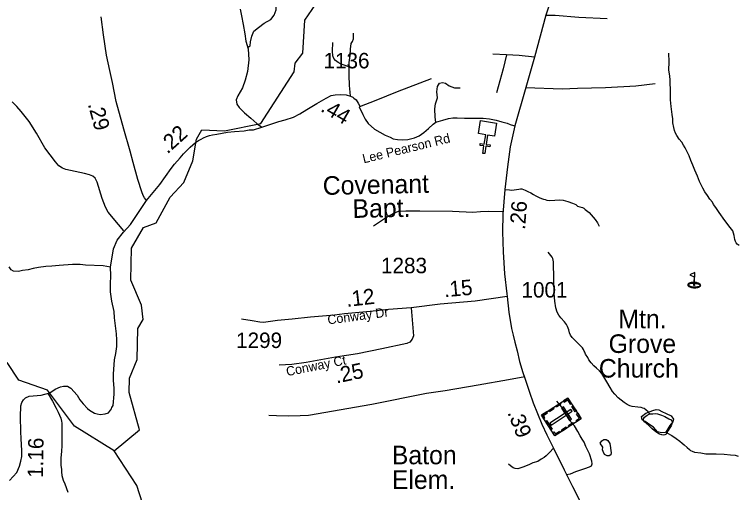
# Model space of a CAD drawing. Extents: x 1159738 to 1321356, y 736314 to 882035.
# Drawn here: x 1244144 to 1249988, y 759058 to 762920 of the extents above; entities that cross this region are included whole.
import ezdxf

# ---------------------------------------------------------------- set-up
doc = ezdxf.new("R2010")
doc.units = 0
for name, color, linetype in [('Exist Cultural Cemetery CELL', 7, 'Continuous'), ('Exist Cultural Church CELL', 7, 'Continuous'), ('Exist Cultural Church Label', 7, 'Continuous'), ('Exist Cultural Educational Facility Elementary Label', 7, 'Continuous'), ('Exist Cultural Recreational Golf Course CELL', 7, 'Continuous'), ('Exist Hydrographic Creek Single Shore', 7, 'Continuous'), ('Exist Hydrographic Misc Water Feature', 7, 'Continuous'), ('Exist Hydrographic Pond Under 1500 Sq Ft', 7, 'Continuous'), ('Exist Road Non-System Type 51', 7, 'Continuous'), ('Exist Road Secondary Mileage Hundredths English Label', 7, 'Continuous'), ('Exist Road Secondary Type 51 Attributed', 7, 'Continuous'), ('Exist Road Secondary Type 51 Label', 7, 'Continuous'), ('Exist Road Secondary Type 51 Number Label', 7, 'Continuous')]:
    doc.layers.add(name, color=color, linetype=linetype)

msp = doc.modelspace()

# ---------------------------------------------------------------- linework, layer by layer
at = {"layer": 'Exist Cultural Cemetery CELL'}
for points in [[(1248617.1, 759821), (1248725.8, 759654.2), (1248512.4, 759515.3), (1248403.8, 759682.1)], [(1248518.7, 759757), (1248555, 759780.6), (1248561.2, 759771.1), (1248524.9, 759747.4)], [(1248580.8, 759797.4), (1248587, 759787.9), (1248614, 759805.5), (1248636.1, 759771.5), (1248645.5, 759777.6), (1248617.1, 759821)], [(1248462.3, 759720.3), (1248498.6, 759743.9), (1248504.9, 759734.4), (1248468.6, 759710.8)], [(1248652.1, 759713.7), (1248641.9, 759729.4), (1248471.9, 759618.7), (1248482.1, 759603)], [(1248582.4, 759749.7), (1248566.7, 759739.5), (1248631, 759640.9), (1248646.6, 759651)], [(1248657.5, 759759), (1248685.8, 759715.5), (1248676.3, 759709.3), (1248648, 759752.8)], [(1248421.8, 759654.4), (1248431.5, 759660.7), (1248419.5, 759679.1), (1248453.3, 759701.2), (1248447.3, 759710.5), (1248403.8, 759682.2)], [(1248689.5, 759630.5), (1248683.3, 759640), (1248710.3, 759657.6), (1248688.1, 759691.6), (1248697.4, 759697.6), (1248725.8, 759654.1)], [(1248444.7, 759640.2), (1248491, 759569.1), (1248481.5, 759562.9), (1248435.2, 759634)], [(1248622, 759600.2), (1248658.3, 759623.8), (1248664.5, 759614.3), (1248628.2, 759590.6)], [(1248494.3, 759543), (1248503.9, 759549.3), (1248515.9, 759530.9), (1248549.8, 759552.9), (1248555.9, 759543.6), (1248512.4, 759515.3)], [(1248566.7, 759564.2), (1248603, 759587.9), (1248609.3, 759578.3), (1248573, 759554.7)]]:
    msp.add_lwpolyline(points, close=True, dxfattribs=at)
at = {"layer": 'Exist Cultural Church CELL'}
msp.add_lwpolyline([(1248024.9, 761937), (1247968.6, 761945.7), (1247956.9, 761870.4), (1247988.5, 761865.5), (1247986, 761849.7), (1247954.4, 761854.7), (1247945.2, 761795.2), (1247929.3, 761797.7), (1247938.6, 761857.1), (1247907, 761862), (1247909.4, 761877.8), (1247941, 761872.9), (1247952.8, 761948.1), (1247895.8, 761957.1), (1247912.2, 762062.3), (1248041.2, 762042.2)], close=True, dxfattribs=at)
at = {"layer": 'Exist Cultural Recreational Golf Course CELL'}
msp.add_lwpolyline([(1249644.3, 760834), (1249603.9, 760817.5), (1249638.1, 760800.5), (1249636.1, 760755.8), (1249640.7, 760755.6), (1249640.4, 760749.3), (1249639.5, 760730.6), (1249640.4, 760749.3), (1249646.3, 760748.7), (1249653.8, 760747.5), (1249661.7, 760746.1), (1249666.9, 760744.8), (1249673.8, 760742.4), (1249675.5, 760741.8), (1249681, 760738.6), (1249683.9, 760735.7), (1249685.1, 760733.2), (1249685.8, 760730.8), (1249685.6, 760729.8), (1249685.3, 760728.7), (1249685, 760727.9), (1249684.5, 760727), (1249681.7, 760724.2), (1249677.6, 760722), (1249670.7, 760719.7), (1249663.9, 760718.1), (1249655, 760717.2), (1249648.2, 760716.5), (1249638.2, 760716.5), (1249632.6, 760717.2), (1249625.3, 760717.9), (1249617.1, 760719.4), (1249608.7, 760721.7), (1249601.6, 760724.2), (1249596.8, 760726.5), (1249593.9, 760729), (1249591.9, 760732.1), (1249591.4, 760734.7), (1249592.2, 760737.4), (1249594, 760740.1), (1249596.3, 760742.3), (1249598.6, 760743.5), (1249601.5, 760744.8), (1249606.4, 760746.3), (1249613, 760747.7), (1249621.3, 760748.8), (1249629.3, 760749.4), (1249635.8, 760749.5), (1249636.1, 760755.8), (1249640.7, 760755.6), (1249639.5, 760730.6), (1249634.9, 760730.8), (1249635.8, 760749.5), (1249636.1, 760755.8), (1249625.9, 760755.3), (1249621, 760755.1), (1249613.2, 760753.7), (1249606.8, 760752.4), (1249599.6, 760750), (1249596.4, 760748.3), (1249592.4, 760746.1), (1249589.7, 760743.5), (1249588, 760741.5), (1249586.9, 760738.4), (1249586.5, 760736), (1249587, 760732.4), (1249587.6, 760730.6), (1249589.8, 760727.4), (1249591.7, 760725.6), (1249595.1, 760723), (1249598, 760721.4), (1249603.5, 760718.8), (1249608.1, 760717.3), (1249615.6, 760715.2), (1249622.5, 760713.5), (1249631.6, 760712.2), (1249637.5, 760711.7), (1249645.9, 760711.8), (1249652.3, 760712.1), (1249658.9, 760712.9), (1249667, 760714.2), (1249674.9, 760716.5), (1249679.8, 760718.7), (1249684.6, 760721.3), (1249687.1, 760723.7), (1249688.7, 760725.7), (1249689.4, 760727), (1249689.8, 760728), (1249690.3, 760729.6), (1249690.6, 760731.3), (1249690.3, 760734.1), (1249689.3, 760736.8), (1249687, 760740), (1249685.5, 760741.8), (1249681.9, 760744.4), (1249679.1, 760746.2), (1249674, 760748.6), (1249670.5, 760749.8), (1249662.3, 760752.3), (1249655.5, 760753.9), (1249640.7, 760755.6)], close=True, dxfattribs=at)
at = {"layer": 'Exist Hydrographic Creek Single Shore'}
for points in [[(1244949.4, 759394.5), (1245154.5, 759564.4), (1245070.4, 759864.8), (1245073.5, 759982.9), (1245135.4, 760132.7), (1245141.5, 760382), (1245185.4, 760456.6), (1245171.4, 760571.8), (1245085.5, 760773.7), (1245091.4, 761032.9), (1245187.4, 761198.4), (1245289.4, 761235.8), (1245402.4, 761443.6), (1245514.4, 761562.8), (1245585.4, 761738.6), (1245614.4, 761912), (1245658.4, 761986.6), (1245841.4, 761979.6), (1246135.4, 762039.4), (1246404.4, 762457.5), (1246414.4, 762526.2), (1246475.4, 762607.1), (1246490.4, 762872.6), (1246698.4, 763177)], [(1244949.4, 759394.5), (1244629.4, 759594.6), (1244411.5, 759884.5), (1244180.5, 759964.7), (1244084.4, 760107.8)], [(1245229.1, 756774.1), (1245119.5, 756929.2), (1245015.5, 757108.5), (1244788.5, 757362.6), (1244800.5, 757496.9), (1244980.5, 757667.3), (1244978.4, 757916.8), (1244948.5, 758058.5), (1244959.5, 758176.5), (1245214.5, 758686.8), (1245203.5, 758897.1), (1245134.5, 759115.1), (1244949.4, 759394.5)]]:
    msp.add_lwpolyline(points, dxfattribs=at)
at = {"layer": 'Exist Hydrographic Misc Water Feature'}
for points in [[(1250000.2, 761054.2), (1249986.4, 761065.2), (1249978.6, 761075.2), (1249970.9, 761085.2), (1249965.3, 761101.7), (1249962.1, 761135.4), (1249956.7, 761153.6), (1249949.1, 761171.8), (1249929.8, 761198.4), (1249885.3, 761256), (1249838.9, 761319.3), (1249811.9, 761360), (1249794.5, 761385.8), (1249785, 761404.1), (1249765.6, 761426.6), (1249744.4, 761457.4), (1249725.1, 761485.7), (1249707.9, 761516.4), (1249694.5, 761542.9), (1249681.2, 761571.1), (1249664.3, 761613.3), (1249643.6, 761662.1), (1249626.6, 761701), (1249611.6, 761740.7), (1249596.5, 761777.1), (1249575.6, 761820.2), (1249564.2, 761842.6), (1249550.7, 761865), (1249537.4, 761889.1), (1249517.9, 761911.6), (1249496.8, 761942.4), (1249487.1, 761960.7), (1249479.7, 761983), (1249472.4, 762006.9), (1249465.4, 762044.8), (1249464.2, 762076.8), (1249461.1, 762111.4), (1249452.8, 762177.2), (1249446.1, 762229.9), (1249445.6, 762285.7), (1249444.2, 762391.5), (1249441, 762422), (1249437.5, 762440.1), (1249434.3, 762470.5), (1249436, 762537.8), (1249431.8, 762606)], [(1249278.6, 759692.5), (1249265, 759710.8), (1249247.4, 759725.1), (1249233.7, 759735.3), (1249223.7, 759739.6), (1249209.9, 759744), (1249181.9, 759747), (1249138, 759752), (1249118.1, 759758.1), (1249096.4, 759769.2), (1249070.8, 759783.7), (1249047.3, 759804.7), (1249023.7, 759823.2), (1248996.5, 759851.7), (1248977.1, 759874.2), (1248959.8, 759904.9), (1248931, 759953.1), (1248900.4, 760004.6), (1248890.7, 760020.4), (1248871.4, 760041.3), (1248849.8, 760061.4), (1248828.2, 760079.9), (1248804.9, 760105), (1248787.5, 760129.1), (1248778, 760147.3), (1248760.7, 760175.6), (1248753.1, 760192.2), (1248749.3, 760200.5), (1248743.6, 760214.5), (1248734, 760227), (1248716.4, 760245.4), (1248677.5, 760284), (1248652.2, 760310.7), (1248638.5, 760329), (1248631, 760347.3), (1248623.8, 760372), (1248614.4, 760400.1), (1248604.8, 760414.3), (1248589.3, 760436.7), (1248560.1, 760469.3), (1248542.8, 760491.8), (1248531.3, 760514.2), (1248520.2, 760550.5), (1248511.7, 760604.9), (1248505.2, 760666.5), (1248504.1, 760779), (1248499.7, 760921.1), (1248494.4, 760947.4), (1248490.8, 760959.8), (1248457.7, 760998.2)], [(1249416.7, 759538.8), (1249410.4, 759529.1), (1249400.2, 759523.5), (1249388.2, 759521.3), (1249376.3, 759524), (1249358.4, 759530.1), (1249326.9, 759548.7), (1249299.4, 759571.5), (1249268.2, 759602.5), (1249236.9, 759629.3), (1249227.1, 759639.4), (1249227.2, 759643.5), (1249227.5, 759653.3), (1249235.8, 759665.5), (1249258.3, 759683.1), (1249278.6, 759692.5)], [(1249278.6, 759692.5), (1249302.6, 759693.7), (1249324.7, 759694.9), (1249340.6, 759692.9), (1249374.3, 759681.6), (1249402, 759671.2), (1249433.7, 759654.1), (1249451.4, 759643.9), (1249457.3, 759638.1), (1249459, 759629.8), (1249458.6, 759613.4), (1249452.2, 759595.5), (1249435.6, 759572), (1249427.1, 759558.2), (1249416.7, 759538.8)], [(1249416.7, 759538.8), (1249456.2, 759517.4), (1249491.5, 759492.9), (1249521.1, 759471.9), (1249540.6, 759457.5), (1249558.3, 759443.2), (1249581.8, 759422.2), (1249599.4, 759406.2), (1249609.2, 759397.8), (1249621, 759391.1), (1249640.8, 759384.9), (1249690.6, 759377.3), (1249732.6, 759370.8), (1249770.5, 759369.2), (1249816.5, 759369.9), (1249880.5, 759367), (1249930.6, 759363.5), (1249968.4, 759358.7), (1249994.2, 759351.5)]]:
    msp.add_lwpolyline(points, dxfattribs=at)
at = {"layer": 'Exist Hydrographic Pond Under 1500 Sq Ft'}
for points in [[(1249211.4, 759673.1), (1249246.4, 759699.1), (1249304.7, 759721.1), (1249332, 759727.6), (1249351.4, 759726.3), (1249377.4, 759713.3), (1249411.1, 759696.5), (1249451.3, 759678.3), (1249469.5, 759651), (1249465.6, 759627.7), (1249442.2, 759599.1), (1249417.6, 759558.9), (1249405.9, 759543.3), (1249373.5, 759540.7), (1249342.4, 759548.5), (1249308.6, 759586.1), (1249280.1, 759605.6), (1249242.5, 759630.3), (1249217.9, 759645.8)], [(1248878.7, 759456.7), (1248890.4, 759475.5), (1248907.9, 759485.2), (1248925.4, 759485.9), (1248939.6, 759478.7), (1248955.9, 759454.1), (1248961, 759419), (1248963.6, 759395.7), (1248968.2, 759380.1), (1248964.9, 759363.2), (1248952, 759355.4), (1248934.5, 759353.5), (1248913.1, 759363.9), (1248902, 759390.5), (1248897.5, 759403.4), (1248899.4, 759424.2), (1248889.7, 759440.4), (1248886.5, 759442.4)]]:
    msp.add_lwpolyline(points, close=True, dxfattribs=at)
at = {"layer": 'Exist Road Non-System Type 51'}
msp.add_line((1248122, 762593.7), (1248011.9, 762598.2), dxfattribs=at)
for points in [[(1246032.1, 762655), (1246048.8, 762665.4), (1246053.3, 762699.2), (1246062.3, 762744.2), (1246080.3, 762784.7), (1246116.3, 762813.9), (1246161.3, 762849.9), (1246215.2, 762879.2), (1246242.2, 762915.2), (1246260.2, 762957.9), (1246260.2, 763011.9), (1246260.2, 763090.7), (1246266.9, 763149.2), (1246280.4, 763194.2), (1246314.2, 763250.5), (1246363.6, 763320.2), (1246419.8, 763372), (1246458.1, 763405.7), (1246516.5, 763475.5), (1246588.5, 763581.2), (1246646.9, 763660), (1246707.2, 763726.2), (1246779.1, 763818.5), (1246866.8, 763933.3)], [(1248438.7, 762914.9), (1248515.1, 762914.9), (1248706.2, 762899.1), (1248933.4, 762887.9)], [(1246850.2, 762494.2), (1246848.9, 762531.9), (1246856.8, 762587), (1246861.3, 762638.8), (1246866.9, 762686), (1246877, 762701.8), (1246883.8, 762723.1), (1246884.9, 762768.1)], [(1246850.2, 762494.2), (1246825.3, 762506), (1246786, 762518.4), (1246761.2, 762530.7), (1246738.8, 762547.6), (1246725.3, 762563.4), (1246718.5, 762584.7), (1246714, 762621.9), (1246717.3, 762692)], [(1248122, 762593.7), (1248095, 762481.1), (1248041.1, 762285.4)], [(1248346.9, 762575.7), (1248223.2, 762586.9), (1248122, 762593.7)], [(1246861.4, 762260.1), (1246856.9, 762291.6), (1246851.3, 762344.5), (1246849, 762430), (1246850.2, 762494.2)], [(1246936.9, 762175.2), (1247067.9, 762226.8), (1247241, 762296.5), (1247515.4, 762402.3)], [(1247550.9, 762049.1), (1247544.1, 762089.6), (1247541.9, 762157.1), (1247548.6, 762197.6), (1247564.4, 762244.9), (1247557.6, 762294.4), (1247562.1, 762337.1), (1247580.1, 762364.1), (1247604.9, 762370.9), (1247627.3, 762364.1), (1247658.8, 762343.9), (1247701.5, 762325.9), (1247746.5, 762325.9)], [(1248276.7, 762330.6), (1248571.3, 762318.3), (1248693.8, 762325), (1248920.9, 762329.5), (1249166, 762343), (1249323.4, 762361)], [(1245029.5, 761172.4), (1244984.1, 761223.3), (1244901.5, 761322.5), (1244879.4, 761362.5), (1244851.9, 761432.7), (1244812, 761565), (1244795.9, 761596.1), (1244776.6, 761612.6), (1244751.8, 761625), (1244709.1, 761634.7), (1244560.5, 761666.3), (1244531.6, 761678.7), (1244504, 761698), (1244475.1, 761728.3), (1244391.1, 761842.7), (1244322.3, 761961.1), (1244263.4, 762054.1), (1244197.3, 762136.8), (1244162.9, 762175.3), (1244125.8, 762213.9)], [(1248107.3, 761505.5), (1248144.4, 761502.9), (1248165, 761501.6), (1248183.5, 761503.6), (1248202.7, 761504.9), (1248220.5, 761508.9), (1248233.5, 761510.9), (1248243.8, 761510.9), (1248259.5, 761506.9), (1248273.2, 761500.9), (1248293.8, 761490.3), (1248317.1, 761477.7), (1248339.7, 761466.4), (1248357.5, 761454.4), (1248385.6, 761440.5), (1248404.7, 761432.5), (1248419.8, 761427.2), (1248432.8, 761423.9), (1248447.9, 761420.5), (1248471.9, 761417.9), (1248511.6, 761419.2), (1248547.2, 761422.5), (1248580.1, 761418.5), (1248617.8, 761407.9), (1248653.4, 761395.9), (1248681.5, 761385.3), (1248695.9, 761372), (1248715, 761365.4), (1248735.6, 761359.4), (1248747.2, 761354.7), (1248758.2, 761344.1), (1248789, 761318.9), (1248838.3, 761262.4), (1248857.9, 761235.1), (1248869.5, 761209.9)], [(1247047.3, 761212.7), (1247135.4, 761271.9), (1247204.2, 761311.9), (1247248.2, 761331.1), (1247308.8, 761333.9), (1247421.7, 761332.5), (1247684.6, 761331.1), (1247848.4, 761322.9), (1247910.4, 761328.4), (1247976.5, 761331.1), (1248096.2, 761328.4)], [(1244921.8, 760877.4), (1244861.1, 760888.7), (1244719.4, 760895.4), (1244676.7, 760899.9), (1244613.7, 760899.9), (1244505.8, 760890.9), (1244447.3, 760886.4), (1244397.8, 760884.2), (1244339.4, 760875.2), (1244294.4, 760868.4), (1244253.9, 760857.2), (1244209, 760850.4), (1244177.5, 760843.7), (1244137, 760845.9), (1244116.8, 760857.2), (1244101, 760881.9)], [(1246730.7, 760491.3), (1246538, 760474), (1246388, 760458.9), (1246269.6, 760446.5), (1246158.1, 760431.3), (1246127.8, 760432.7), (1246065.8, 760443.7), (1245979.1, 760457.5)], [(1248268.4, 759992.7), (1248136.1, 759968.1), (1247892.3, 759923.9), (1247624.2, 759878.5), (1247473.8, 759857.8), (1247032.1, 759769.6), (1246521, 759681.3), (1246452.3, 759676.1), (1246359.5, 759674.9), (1246260.9, 759676.2), (1246201.2, 759678.8)], [(1244415.5, 759855.5), (1244452.3, 759794.7), (1244481.2, 759738.1), (1244496.6, 759707.8), (1244508.1, 759681.6), (1244519.6, 759659.3), (1244525.1, 759635.2), (1244526.8, 759617.2), (1244528.1, 759583.1), (1244527.3, 759541.1), (1244526.1, 759483.1), (1244527.1, 759435.1), (1244524.2, 759391.1), (1244519.1, 759335.2), (1244518.4, 759301.2), (1244520, 759279.1), (1244523.3, 759245), (1244524.9, 759225), (1244528.3, 759194.9), (1244537.6, 759156.7), (1244551, 759128.4), (1244575.6, 759059.9)], [(1248602.9, 759204.3), (1248637.5, 759209.4), (1248681, 759228.7), (1248755.3, 759251.7), (1248792.4, 759265.8), (1248807.8, 759273.5), (1248814.2, 759290.2), (1248811.6, 759310.7), (1248791.1, 759370.9), (1248763, 759428.6), (1248748.9, 759465.8), (1248732.2, 759487.6), (1248715.6, 759515.8), (1248698.9, 759550.4), (1248672, 759596.5), (1248641.3, 759629.8), (1248618.2, 759669.6), (1248567, 759746.5), (1248527.3, 759795.2)], [(1248497.9, 759413.2), (1248471, 759383.7), (1248441.5, 759354.3), (1248424.9, 759340.2), (1248401.8, 759326.1), (1248373.6, 759308.1), (1248333.9, 759297.9), (1248305.7, 759285.1), (1248262.2, 759264.6), (1248228.9, 759254.3), (1248212.2, 759249.2), (1248191.8, 759251.7), (1248173.8, 759256.9), (1248154.6, 759272.2), (1248136.7, 759286.3)]]:
    msp.add_lwpolyline(points, dxfattribs=at)
at = {"layer": 'Exist Road Secondary Type 51 Attributed'}
for points in [[(1248937.7, 764664.2), (1248932.3, 764645.4), (1248873.8, 764488.9), (1248815.4, 764243.6), (1248754.7, 764023.1), (1248698.4, 763834.1), (1248556.2, 763319.3), (1248488.7, 763063.9), (1248438.7, 762914.9), (1248346.9, 762575.7), (1248276.7, 762330.6), (1248188.9, 762019.6)], [(1245969.1, 762962.1), (1245980.4, 762909.3), (1245992.7, 762837.3), (1246006.2, 762764.1), (1246014.1, 762703.4), (1246032.5, 762643), (1246039.2, 762553), (1246029.1, 762459.7), (1246008.9, 762389.6), (1245986.4, 762327.8), (1245950.4, 762263.6), (1245936.9, 762229.9), (1245941.4, 762196.1), (1245960.5, 762168), (1246004.4, 762125.2), (1246053.9, 762081.4), (1246102.2, 762039.7), (1246144.2, 762009.3)], [(1245211.6, 761417.9), (1245196.5, 761437.8), (1245184.2, 761456.5), (1245173.2, 761485.7), (1245140.3, 761585.4), (1245103.4, 761724.9), (1245078.7, 761816.6), (1245029.4, 761992.1), (1244967.7, 762215.3), (1244937.6, 762369.5), (1244916.4, 762466.5), (1244889, 762590.1), (1244863.6, 762754.9), (1244844.4, 762901.1)], [(1246144.2, 762009.3), (1246282.3, 762054.5), (1246332.9, 762068), (1246400.4, 762090.5), (1246449.8, 762116.3), (1246508.3, 762151.2), (1246587, 762200.7), (1246662.3, 762244.6), (1246705, 762264.9), (1246736.5, 762271.6), (1246779.2, 762273.9), (1246824.2, 762270.5), (1246861.4, 762260.1), (1246878.2, 762250.4), (1246886.2, 762244.1), (1246905.3, 762228.8), (1246922.5, 762203.5), (1246935.5, 762179.6), (1246936.9, 762175.2), (1246930.7, 762172.8), (1246959.9, 762111.1), (1246979, 762072.9), (1247003.7, 762040.2), (1247054.3, 761993), (1247139.4, 761943.6), (1247181, 761927.8), (1247205.7, 761915.4), (1247240.6, 761908.7), (1247276.6, 761907.6), (1247322.7, 761910.9), (1247377.8, 761924.4), (1247416, 761939.1), (1247452, 761964.9), (1247491.3, 761999.8), (1247528.4, 762034.7), (1247550.9, 762049.1), (1247606.1, 762065.3), (1247651.3, 762079.9), (1247686.2, 762084.6), (1247722.6, 762083.9), (1247780.8, 762081.2), (1247853.7, 762082.6), (1247932.5, 762082.6), (1247984.6, 762077.2), (1248036.6, 762064.6), (1248083.2, 762053.3), (1248125.7, 762041.4), (1248150.3, 762030.7), (1248177.7, 762021.4), (1248188.9, 762019.6)], [(1245607.1, 761884.3), (1245633.1, 761902.6), (1245653.3, 761911.8), (1245671.6, 761923.4), (1245695.8, 761934.9), (1245722, 761942.4), (1245746.1, 761947.9), (1245780.2, 761953.2), (1245865.1, 761968.8), (1245923.3, 761973.4), (1246000.7, 761979.4), (1246041.6, 761986.5), (1246075.1, 761987.3), (1246144.2, 762009.3)], [(1248188.9, 762019.6), (1248151.8, 761849.6), (1248129.3, 761689.8), (1248107.3, 761505.5), (1248092.3, 761306.8), (1248087.8, 761163.9), (1248094.5, 761001.7), (1248105.8, 760825.1), (1248122.6, 760662), (1248127.1, 760640)], [(1245211.6, 761417.9), (1245319.8, 761546.8), (1245410.9, 761675.1), (1245438.3, 761709.6), (1245484.2, 761761.1), (1245511.6, 761792.7), (1245565, 761846.5), (1245607.1, 761884.3)], [(1244105.3, 759155.4), (1244162.6, 759220.3), (1244185.7, 759271.8), (1244196.5, 759311.6), (1244203.3, 759349.5), (1244204.2, 759397.5), (1244198.1, 759491.7), (1244196.5, 759549.8), (1244193.7, 759669.9), (1244195.4, 759757.9), (1244204, 759783.7), (1244216.4, 759807.5), (1244232.8, 759823.2), (1244263, 759836.6), (1244361.3, 759844.6), (1244429.3, 759862.5), (1244474.3, 759892.3), (1244517.4, 759910.9), (1244539.7, 759915.9), (1244572, 759916.9), (1244598.7, 759901.6), (1244650.2, 759843.9), (1244673.9, 759807.9), (1244698.4, 759775.3), (1244734.9, 759736.3), (1244750.6, 759724), (1244792.6, 759699.9), (1244813.2, 759692.4), (1244837.6, 759689.4), (1244877.8, 759693.5), (1244903.5, 759701.7), (1244928.2, 759732.6), (1244931.3, 759744), (1244941.1, 759761.3), (1244949.8, 759851.1), (1244949.8, 759900.6), (1244943.7, 759963.5), (1244943.7, 760015), (1244953.7, 760130.1), (1244965, 760181.3), (1244970.5, 760236.4), (1244972.5, 760292.6), (1244968.8, 760340.7), (1244953.3, 760467.7), (1244949.1, 760521.2), (1244930.4, 760604.5), (1244921.5, 760678.3), (1244919.8, 760741.4), (1244923.2, 760809.9), (1244921.8, 760877.4), (1244944.8, 761025.4), (1244975.2, 761096.3), (1245025.6, 761160.8), (1245081.1, 761223.9), (1245211.6, 761417.9)], [(1248127.1, 760640), (1247868, 760603.8), (1247584.4, 760578.6), (1247350.9, 760549.3)], [(1248127.1, 760640), (1248138.8, 760514.9), (1248160.7, 760383.9), (1248174.4, 760329), (1248189.5, 760273.2), (1248207.4, 760201.2), (1248226.6, 760116.1), (1248252.9, 760028.7), (1248269.1, 759982.1), (1248305.7, 759869.5), (1248336, 759782.9), (1248372.3, 759696.1), (1248406.5, 759609.4), (1248445.8, 759524), (1248501.6, 759416.1), (1248523.3, 759371), (1248543.1, 759331.2), (1248588.3, 759240.9), (1248624.4, 759166.8), (1248655.1, 759107.2), (1248709.2, 759002.4), (1248743.1, 758928.3), (1248841.5, 758740.2)], [(1247350.9, 760549.3), (1247370, 760323.4), (1247358.4, 760295.5), (1247339.2, 760272.9), (1247314.5, 760262.3), (1247114.5, 760219.7), (1246915.9, 760177.2), (1246739.1, 760150.6), (1246501.4, 760108.1), (1246385, 760092.1), (1246283.6, 760086.8)], [(1247350.9, 760549.3), (1247168.6, 760536), (1247019.1, 760519.2), (1246811.1, 760502.4), (1246730.7, 760491.3)]]:
    msp.add_lwpolyline(points, dxfattribs=at)

# ---------------------------------------------------------------- texts
at = {"layer": 'Exist Cultural Church Label'}
for s, p in [('Covenant', (1246637.4, 761461.7)), ('Bapt.', (1246877.7, 761275.6))]:
    msp.add_text(s, height=150, rotation=1.18608, dxfattribs=at).set_placement(p)
for s, p in [('Mtn.', (1249025, 760384.6)), ('Grove', (1248946.2, 760185.4)), ('Church', (1248867.4, 759986.2))]:
    msp.add_text(s, height=150, dxfattribs=at).set_placement(p)
at = {"layer": 'Exist Cultural Educational Facility Elementary Label'}
for s, p in [('Baton', (1247194.2, 759286)), ('Elem.', (1247194.2, 759086.7))]:
    msp.add_text(s, height=150, dxfattribs=at).set_placement(p)
at = {"layer": 'Exist Road Secondary Mileage Hundredths English Label'}
for s, rotation, p in [('.29', 285.43573, (1244736.2, 762194.9)), ('.44', 329.85794, (1246611.3, 762142.2)), ('.22', 41.92107, (1245380.4, 761788.5)), ('.26', 85.6694, (1248270.5, 761177.6)), ('.15', 5.08848, (1247619.6, 760635.3)), ('.12', 6.40999, (1246830.5, 760557.1)), ('.25', 12.08404, (1246746.7, 759937.8)), ('.39', 291.52754, (1248126.9, 759703.4)), ('1.16', 88.92513, (1244374.3, 759175))]:
    msp.add_text(s, height=125, rotation=rotation, dxfattribs=at).set_placement(p)
at = {"layer": 'Exist Road Secondary Type 51 Label'}
for s, rotation, p in [('Lee Pearson Rd', 13.62327, (1246967.2, 761716.4)), ('Conway Dr', 7.49176, (1246679.2, 760415.3)), ('Conway Ct', 11.33282, (1246348.2, 759997.2))]:
    msp.add_text(s, height=75, rotation=rotation, dxfattribs=at).set_placement(p)
at = {"layer": 'Exist Road Secondary Type 51 Number Label'}
for s, p in [('1136', (1246642.2, 762484.3)), ('1283', (1247106.6, 760829.3)), ('1001', (1248242.3, 760632.7)), ('1299', (1245935.6, 760225.1))]:
    msp.add_text(s, height=125, dxfattribs=at).set_placement(p)

doc.saveas('drawing.dxf')
